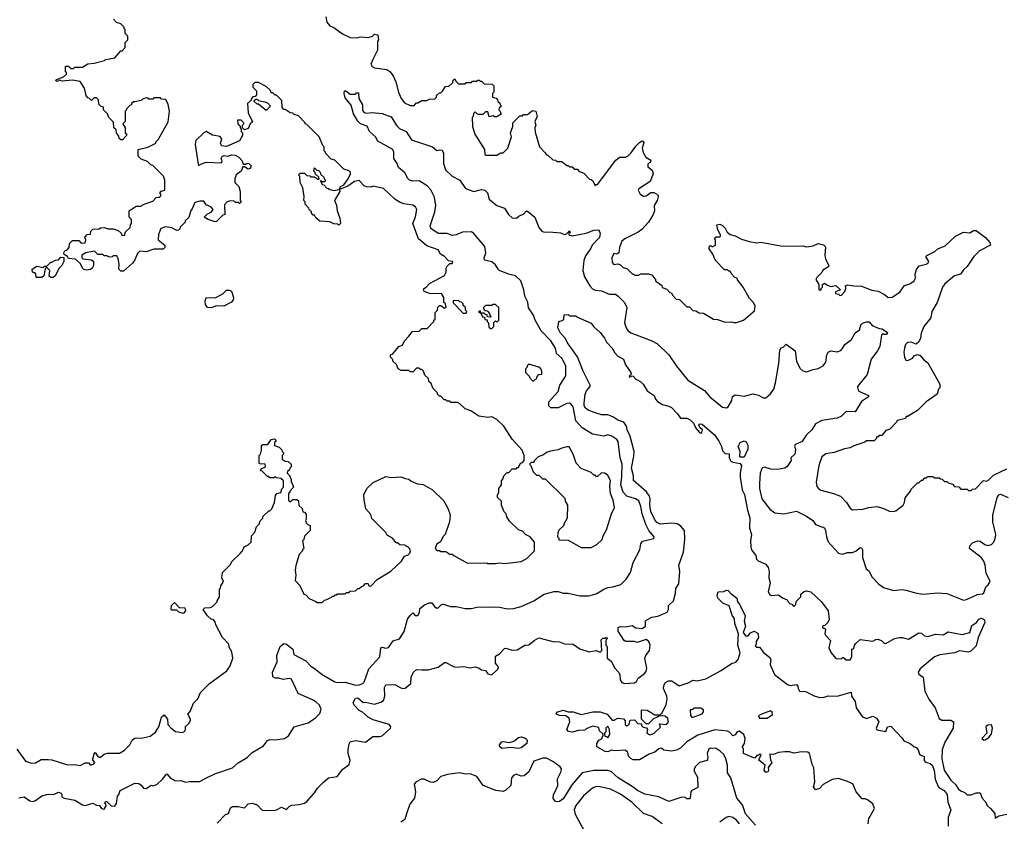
# Model space of a CAD drawing. Extents: x 2210602 to 2357277, y 510288 to 673808.
# Tile 374 of 464: x 2286482 to 2294205, y 647774 to 654063. Entities that reach past the tile are written whole.
import ezdxf

# ---------------------------------------------------------------- set-up
doc = ezdxf.new("R2010")
doc.units = 0

msp = doc.modelspace()

# ---------------------------------------------------------------- linework, layer by layer
at = {"layer": '0CON05XD'}
for points in [[(2289535, 651580), (2289563, 651617), (2289615, 651620), (2289635, 651640), (2289678.3, 651641.7), (2289730, 651695), (2289730, 651705), (2289740, 651715), (2289740, 651765), (2289760, 651785), (2289761.7, 651808.3), (2289775, 651820), (2289785, 651820), (2289815, 651800), (2289828.3, 651811.7), (2289818.3, 651838.3), (2289810, 651845), (2289810, 651885), (2289790, 651915), (2289705, 651912.5), (2289655, 651930), (2289648.3, 651951.7), (2289670, 651965), (2289696.4, 651993.6), (2289813, 652057), (2289827, 652083), (2289827.5, 652115), (2289835, 652130), (2289855, 652150), (2289875, 652150), (2289880, 652165), (2289845, 652172.5), (2289815, 652206.7), (2289783.6, 652223.6), (2289765, 652256.7), (2289675, 652289.2), (2289611.2, 652345), (2289565.7, 652465), (2289587.3, 652517.3), (2289595.8, 652575), (2289587.5, 652595), (2289565, 652608.8), (2289495, 652619.2), (2289461.7, 652631.7), (2289425.6, 652655.6), (2289335, 652740), (2289255, 652756.7), (2289235, 652750), (2289203, 652753), (2289185, 652760), (2289145, 652802.5), (2289107.3, 652792.7), (2289055, 652758), (2288990, 652730), (2288997.5, 652755), (2289025, 652767.5), (2289058, 652815), (2289076.7, 652855), (2289076.2, 652866.2), (2289065, 652877.5), (2289025, 652890), (2288955, 652960), (2288925, 652970), (2288880, 653015), (2288880, 653025), (2288870, 653035), (2288870, 653065), (2288860, 653075), (2288830, 653145), (2288735, 653240), (2288720, 653245), (2288720, 653255), (2288668.3, 653308.3), (2288635, 653320), (2288625, 653330), (2288603, 653333), (2288565, 653360), (2288555, 653360), (2288540, 653375), (2288538.3, 653428.3), (2288495, 653470), (2288485, 653470), (2288468.3, 653488.3), (2288455, 653490), (2288448.3, 653508.3), (2288415, 653540), (2288355, 653570), (2288325, 653570), (2288310, 653555), (2288310, 653535), (2288340, 653505), (2288340, 653475), (2288328.3, 653461.7), (2288311.7, 653458.3), (2288300, 653445), (2288298.3, 653431.7), (2288270, 653405), (2288273, 653333), (2288308.3, 653261.7), (2288290, 653245), (2288275, 653210), (2288245, 653200), (2288230, 653215), (2288230, 653235), (2288240, 653245), (2288240, 653255), (2288220, 653275), (2288190, 653275), (2288192.5, 653245), (2288210, 653225), (2288210, 653215), (2288220, 653205), (2288220, 653185), (2288230, 653175), (2288230, 653155), (2288206.4, 653113.6), (2288105, 653067.5), (2288065, 653072.5), (2288057.5, 653095), (2288066.7, 653125), (2288055, 653147.5), (2287995, 653156.7), (2287945, 653186.2), (2287925, 653176.7), (2287862.5, 653115), (2287857.5, 653085), (2287880.7, 652930.7), (2287885, 652920), (2287908.3, 652931.7), (2287945, 652946.7), (2288065, 652940), (2288070, 652955), (2288062.5, 652975), (2288070.7, 652989.3), (2288085, 652997.5), (2288115, 652992.5), (2288145, 653002.5), (2288171.7, 653001.7), (2288200, 652985), (2288227, 652957), (2288235, 652930), (2288255, 652930), (2288265, 652937.5), (2288280, 652935), (2288297, 652917), (2288290, 652895), (2288275, 652890), (2288245, 652910), (2288231.7, 652908.3), (2288220, 652875), (2288180, 652845), (2288170, 652815), (2288170, 652785), (2288200, 652755), (2288210, 652715), (2288210, 652645), (2288218.3, 652631.7), (2288205, 652620), (2288195, 652630), (2288175, 652630), (2288165, 652640), (2288135, 652642.5), (2288110, 652635), (2288088.3, 652611.7), (2288090, 652535), (2288075, 652530), (2288025, 652480), (2288015, 652477.5), (2287960, 652495), (2287930, 652515), (2287951.7, 652538.3), (2287987.5, 652555), (2288000, 652575), (2287980, 652595), (2287945, 652610), (2287925, 652640), (2287895, 652640), (2287855, 652630), (2287835, 652580), (2287823, 652567), (2287808.3, 652511.7), (2287780, 652485), (2287780, 652475), (2287740, 652435), (2287738.3, 652421.7), (2287728.3, 652411.7), (2287715, 652410), (2287675, 652430), (2287625, 652437.5), (2287590, 652425), (2287570.7, 652379.3), (2287567.5, 652335), (2287620, 652295), (2287620, 652275), (2287608.3, 652261.7), (2287535, 652262.5), (2287473, 652243), (2287423, 652247), (2287405, 652230), (2287382.5, 652175), (2287366.4, 652153.6), (2287295, 652090), (2287275, 652090), (2287260, 652105), (2287262.5, 652145), (2287255, 652190), (2287245, 652210), (2287215, 652210), (2287207, 652203), (2287185, 652200), (2287165, 652210), (2287145, 652210), (2287135, 652220), (2287095, 652220), (2287067.5, 652247.5), (2287000, 652235), (2286970, 652215), (2286970, 652195), (2286978.3, 652188.3), (2287045, 652180), (2287060, 652165), (2287060, 652135), (2287050, 652115), (2287037, 652103), (2287005, 652097.5), (2286985, 652102.5), (2286973.6, 652113.6), (2286958.3, 652148.3), (2286920, 652185), (2286865, 652190), (2286856.4, 652206.4), (2286831.7, 652221.7), (2286827.5, 652235), (2286835, 652250), (2286855, 652257.5), (2286870, 652275), (2286873, 652307), (2286895, 652330), (2286945, 652330), (2286965, 652310), (2286996.4, 652313.6), (2287000, 652335), (2286991.7, 652358.3), (2287011.7, 652378.3), (2287038.3, 652381.7), (2287040, 652405), (2287055, 652420), (2287105, 652422.5), (2287115, 652430), (2287145, 652432.5), (2287175, 652422.5), (2287215, 652422.5), (2287255, 652410), (2287278.3, 652388.3), (2287281.7, 652371.7), (2287305, 652370), (2287311.7, 652398.3), (2287348.3, 652431.7), (2287350, 652455), (2287360, 652465), (2287360, 652495), (2287340, 652515), (2287340, 652565), (2287395, 652600), (2287435, 652600), (2287445, 652610), (2287525, 652640), (2287551.7, 652668.3), (2287575, 652670), (2287588.3, 652681.7), (2287590, 652695), (2287580, 652705), (2287591.7, 652718.3), (2287620, 652725), (2287620, 652805), (2287610, 652835), (2287525, 652920), (2287510, 652925), (2287485, 652950), (2287435, 652970), (2287411.7, 652991.7), (2287410, 653045), (2287487, 653063), (2287550, 653095), (2287550, 653105), (2287570, 653125), (2287647, 653263), (2287657.5, 653345), (2287647, 653397), (2287628.3, 653438.3), (2287595, 653440), (2287585, 653450), (2287535, 653450), (2287525, 653440), (2287495, 653440), (2287488.3, 653448.3), (2287475, 653450), (2287445, 653440), (2287435, 653430), (2287385, 653420), (2287375, 653420), (2287360, 653405), (2287360, 653395), (2287345, 653390), (2287320, 653365), (2287320, 653355), (2287310, 653345), (2287310, 653265), (2287290, 653245), (2287310, 653215), (2287310, 653175), (2287318.3, 653168.3), (2287320, 653155), (2287288.3, 653121.7), (2287275, 653120), (2287261.7, 653131.7), (2287258.3, 653148.3), (2287240, 653175), (2287238.3, 653198.3), (2287220, 653215), (2287218.3, 653258.3), (2287180, 653295), (2287170, 653325), (2287140, 653355), (2287138.3, 653378.3), (2287121.7, 653381.7), (2287101.7, 653401.7), (2287100, 653435), (2287085, 653450), (2287065, 653450), (2287045, 653430), (2287027, 653447), (2287015, 653450), (2287002.5, 653467.5), (2286990, 653525), (2286955, 653577.5), (2286895, 653588.6), (2286815, 653582), (2286795, 653590), (2286775, 653577.5), (2286762.5, 653585), (2286770, 653595), (2286826.1, 653613.9), (2286850, 653635), (2286848.3, 653648.3), (2286840, 653655), (2286840, 653695), (2286845, 653700), (2286865, 653700), (2286885, 653680), (2286905, 653680), (2286915, 653690), (2286975, 653690), (2287015, 653717.5), (2287065, 653722.5), (2287147, 653743), (2287155, 653750), (2287227, 653763), (2287275, 653820), (2287285, 653820), (2287310, 653845), (2287310, 653885), (2287330, 653905), (2287330, 653935), (2287310, 653955), (2287310, 653985), (2287301.7, 653991.7), (2287300, 654005), (2287275, 654030), (2287241.7, 654041.7), (2287218.3, 654068.3)], [(2288882.5, 654085), (2288890, 654045), (2288913.8, 654015), (2288945, 654002), (2289015, 653951.2), (2289075, 653922.5), (2289125, 653920), (2289155, 653930), (2289215, 653922.5), (2289250, 653935), (2289265, 653950), (2289290, 653945), (2289297.5, 653905), (2289288.3, 653891.7), (2289287.5, 653825), (2289253.3, 653755)], [(2289253.3, 653755), (2289236.7, 653715), (2289247.5, 653695), (2289265, 653686.7), (2289361.7, 653671.7), (2289386.4, 653656.4), (2289412.5, 653622.5), (2289433.3, 653575), (2289453.3, 653495), (2289473.9, 653443.9), (2289500.7, 653410.7), (2289545, 653390), (2289575, 653390), (2289595, 653410), (2289605, 653410), (2289635, 653430), (2289675, 653430), (2289695, 653440), (2289738.3, 653441.7), (2289750, 653455), (2289751.7, 653468.3), (2289775, 653490), (2289785, 653490), (2289798.3, 653501.7), (2289821.7, 653538.3), (2289848.3, 653541.7), (2289878.3, 653571.7), (2289881.7, 653588.3), (2289895, 653600), (2289901.7, 653581.7), (2289925, 653560), (2289975, 653560), (2289985, 653570), (2290025, 653570), (2290035, 653580), (2290065, 653580), (2290075, 653590), (2290085, 653590), (2290095, 653580), (2290105, 653580), (2290125, 653560), (2290188.3, 653558.3), (2290200, 653545), (2290200, 653495), (2290190, 653485), (2290190, 653455), (2290218.3, 653448.3), (2290230, 653435), (2290231.7, 653421.7), (2290248.3, 653408.3), (2290250, 653395), (2290260, 653385), (2290241.7, 653368.3), (2290240, 653355), (2290248.3, 653348.3), (2290258.3, 653321.7), (2290225, 653300), (2290205, 653300), (2290195, 653310), (2290165, 653300), (2290155, 653340), (2290135, 653340), (2290115, 653320), (2290075, 653320), (2290055, 653340), (2290041.7, 653328.3), (2290040, 653305), (2290030, 653295), (2290032.5, 653225), (2290053.3, 653165), (2290127.5, 653045), (2290130, 653005), (2290135, 653000), (2290225, 653000), (2290255, 653020), (2290275, 653020), (2290310, 653055), (2290340, 653145), (2290332.5, 653175), (2290350, 653225), (2290350, 653255), (2290405, 653310), (2290425, 653310), (2290435, 653320), (2290465, 653320), (2290505, 653350), (2290530, 653345), (2290540, 653305), (2290523.8, 653265), (2290530, 653235), (2290522.5, 653215), (2290525, 653180), (2290560, 653065), (2290605, 653020), (2290613.6, 653003.6), (2290625, 653000), (2290663, 652963), (2290685, 652960), (2290695, 652950), (2290735, 652950), (2290775, 652920), (2290785, 652920), (2290795, 652910), (2290815, 652910), (2290831.7, 652891.7), (2290855, 652890), (2290871.7, 652871.7), (2290908.3, 652858.3), (2290951.7, 652811.7), (2290965, 652810), (2290978.3, 652798.3), (2290995, 652760), (2291005, 652770), (2291015, 652770), (2291158.3, 652961.7), (2291186.1, 652983.9), (2291235, 652985.8), (2291255, 652994.4), (2291276.7, 653015), (2291315, 653072), (2291345, 653100), (2291365, 653112.5), (2291369.3, 653109.3), (2291376.7, 653096.7), (2291364, 653056), (2291371.2, 653021.2), (2291393.6, 652983.6), (2291431.7, 652961.7), (2291426.4, 652943.6), (2291408.3, 652931.7), (2291408.3, 652908.3), (2291443, 652883), (2291450, 652855), (2291426.2, 652793.8), (2291337.5, 652735), (2291333.3, 652725), (2291350, 652695), (2291375, 652680), (2291395, 652682.5), (2291433, 652707), (2291455, 652707.5), (2291480, 652695), (2291490, 652685), (2291490, 652675), (2291482.5, 652645), (2291457.5, 652605), (2291462, 652565), (2291449.1, 652530.9), (2291415.5, 652474.5), (2291361.8, 652418.2), (2291334.4, 652395.6), (2291227.5, 652345), (2291205, 652326.7), (2291187.5, 652275), (2291182.5, 652235), (2291165, 652222.5), (2291141.7, 652228.3), (2291127.5, 652195), (2291128.3, 652158.3), (2291141.7, 652141.7), (2291175, 652147.5), (2291195, 652140), (2291215, 652120), (2291245, 652110), (2291285, 652070), (2291295, 652070), (2291305, 652060), (2291335, 652060), (2291355, 652070), (2291415, 652070), (2291445, 652060), (2291450, 652045), (2291470, 652025), (2291470, 652015), (2291518.3, 651978.3), (2291521.7, 651961.7), (2291558.3, 651948.3), (2291581.7, 651921.7), (2291595, 651920), (2291601.7, 651901.7), (2291631.7, 651871.7), (2291658.3, 651868.3), (2291715, 651810), (2291735, 651810), (2291763, 651783), (2291785, 651780), (2291813, 651763), (2291845, 651760), (2291923, 651713), (2291955, 651710), (2292015, 651690), (2292065, 651692.5), (2292085, 651687.5), (2292105, 651687.5), (2292160, 651705), (2292245, 651780), (2292250, 651815), (2292237.5, 651845), (2292207.5, 651875), (2292157.5, 651965), (2292111.7, 652021.7), (2292110, 652035), (2292091.7, 652041.7), (2292061.7, 652071.7), (2292055, 652090), (2292045, 652090), (2292035, 652100), (2292011.7, 652101.7), (2291940, 652175), (2291920, 652225), (2291890, 652265), (2291891.7, 652288.3), (2291905, 652290), (2291915, 652280), (2291940, 652295), (2291940, 652335), (2291931.7, 652348.3), (2291945, 652360), (2291975, 652360), (2291980, 652365), (2291980, 652375), (2291957.5, 652415), (2291950, 652455), (2291975, 652458.8), (2291995, 652448.8), (2292016.9, 652426.9), (2292032.5, 652397.5), (2292055, 652377.5), (2292095, 652367.5), (2292145, 652342.5), (2292205, 652322.5), (2292265, 652312.5), (2292295, 652317.5), (2292465, 652287.5), (2292625, 652290), (2292655, 652282.5), (2292705, 652290), (2292746.4, 652306.4), (2292787, 652297), (2292801.7, 652281.7), (2292797.5, 652215), (2292802.5, 652185), (2292830, 652135), (2292826.1, 652123.9), (2292781.7, 652098.3), (2292775, 652080), (2292735, 652040), (2292727.5, 652025), (2292750, 651985), (2292750, 651945), (2292770, 651945), (2292770, 651955), (2292780, 651965), (2292780, 651985), (2292795, 651997.5), (2292813, 651983), (2292845, 651970), (2292885, 651977.5), (2292920, 651945), (2292881.7, 651928.3), (2292880, 651915), (2292905, 651910), (2292915, 651900), (2292928.3, 651901.7), (2292955, 651930), (2292962.5, 651955), (2292960, 651975), (2292975, 651982.5), (2293025, 651974), (2293085, 651973.3), (2293165, 651942.5), (2293215, 651932.5), (2293265, 651907.5), (2293295, 651882.5), (2293325, 651886.7), (2293385, 651926.2), (2293422.7, 651977.3), (2293465, 651990), (2293498, 652015), (2293508.8, 652035), (2293507.3, 652067.3), (2293515.6, 652104.4), (2293537.9, 652132.1), (2293592.5, 652145), (2293607.5, 652155), (2293612.5, 652165), (2293590, 652205), (2293597, 652213), (2293660, 652245), (2293683.9, 652266.1), (2293740.7, 652289.3), (2293822.5, 652365), (2293886.4, 652396.4), (2293935, 652390), (2293965, 652410), (2293985, 652410), (2294056.7, 652355), (2294092.5, 652315), (2294097.5, 652295), (2294010.3, 652249.7), (2293965.7, 652204.3), (2293914.3, 652125.7), (2293885, 652100), (2293863, 652067), (2293816, 652054), (2293738.3, 651991.7), (2293720, 651965), (2293679.2, 651845), (2293637.5, 651775), (2293630, 651725), (2293573.8, 651655), (2293554, 651605), (2293548.6, 651565), (2293535, 651536.7), (2293515, 651516.7), (2293475, 651533.3), (2293445, 651530), (2293430, 651515), (2293423, 651487), (2293416.7, 651455), (2293423.6, 651413.6), (2293435, 651390), (2293455, 651392.5), (2293485, 651407.5), (2293500.7, 651429.3), (2293525, 651437.5), (2293545, 651427.5), (2293573.6, 651393.6), (2293605, 651370), (2293700, 651205), (2293700, 651175), (2293690, 651165), (2293680, 651125), (2293593.6, 651066.4), (2293525, 650997.5), (2293445, 650950), (2293435, 650950), (2293430, 650935), (2293365, 650920), (2293360, 650905), (2293308.3, 650851.7), (2293275, 650840), (2293245, 650800), (2293225, 650800), (2293215, 650790), (2293205, 650790), (2293200, 650775), (2293185, 650760), (2293125, 650760), (2293111.7, 650748.3), (2293025, 650720), (2292997, 650703), (2292953, 650697), (2292871.7, 650668.3), (2292805, 650657.5), (2292775, 650632.5), (2292749.4, 650565), (2292728.8, 650435), (2292735, 650400), (2292747.5, 650385), (2292765, 650373.3), (2292865, 650346.7), (2292920, 650325), (2292966.4, 650276.4), (2292995, 650230), (2293015, 650217.5), (2293095, 650223.8), (2293143.9, 650236.1), (2293205, 650243.3), (2293251.7, 650231.7), (2293305, 650206.7), (2293335, 650203.8), (2293355, 650210), (2293412.5, 650255), (2293422.5, 650275), (2293428.3, 650311.7), (2293470, 650365), (2293475, 650380), (2293525, 650430), (2293535, 650430), (2293555, 650450), (2293565, 650450), (2293581.7, 650468.3), (2293595, 650470), (2293605, 650480), (2293645, 650480), (2293655, 650470), (2293695, 650470), (2293705, 650460), (2293718.3, 650458.3), (2293735, 650440), (2293755, 650440), (2293765, 650430), (2293798.3, 650418.3), (2293815, 650400), (2293848.3, 650398.3), (2293865, 650380), (2293915, 650380), (2293925, 650370), (2293945, 650370), (2293955, 650380), (2293978.3, 650381.7), (2294043, 650447), (2294067, 650443), (2294085, 650452.5), (2294121.4, 650488.6), (2294225, 650540)], [(2289540.8, 652805), (2289527.6, 652817.6), (2289502.8, 652862.8), (2289453.6, 652903.6), (2289442, 652935), (2289416, 652975), (2289416.2, 653025), (2289407.5, 653045), (2289291.1, 653111.1), (2289272, 653145), (2289226.2, 653186.2), (2289207, 653227), (2289155, 653247.3), (2289135, 653267.1), (2289100.6, 653325), (2289082.7, 653392.7), (2289035, 653450), (2289027.5, 653485), (2289030, 653505), (2289040, 653505), (2289075, 653480), (2289115, 653480), (2289125, 653490), (2289138.3, 653488.3), (2289142.5, 653445), (2289170, 653395), (2289170, 653350), (2289183.9, 653333.9), (2289205, 653330), (2289243.9, 653336.1), (2289325, 653327.1), (2289395, 653300), (2289440.5, 653230.5), (2289460.8, 653210.8), (2289513.1, 653185), (2289555, 653120.8), (2289720, 653065), (2289755, 653036.7), (2289775, 653042.5), (2289795, 653040), (2289806.7, 653015), (2289806.7, 652935), (2289821.2, 652885), (2289873.8, 652835), (2289935.3, 652805.3), (2289979.1, 652739.1), (2290044.3, 652714.3), (2290105, 652730), (2290131.2, 652725), (2290150.6, 652705), (2290165, 652654), (2290225, 652605.7), (2290285, 652584), (2290316, 652535), (2290345, 652508.8), (2290380, 652505), (2290400, 652525), (2290433.6, 652536.4), (2290455, 652560), (2290465, 652560), (2290523, 652513), (2290553.9, 652433.9), (2290576.7, 652405), (2290597.1, 652397.1), (2290635, 652400), (2290725, 652392), (2290755, 652377.5), (2290768.3, 652381.7), (2290795, 652406.7), (2290800, 652395), (2290790, 652385), (2290790, 652375), (2290815, 652368), (2290925, 652387.5), (2290985, 652410.8), (2291023.6, 652413.6), (2291035.8, 652385.8), (2291030.8, 652355), (2290973.3, 652295), (2290958.8, 652265), (2290920.3, 652209.7), (2290908, 652175), (2290900, 652095), (2290912, 652045), (2290954.5, 651974.5), (2290975, 651952), (2290995, 651942.5), (2291045, 651936.5), (2291105, 651910), (2291155, 651909.2), (2291177.5, 651895), (2291225, 651845.8), (2291243.1, 651805), (2291225.8, 651685), (2291238, 651645), (2291251.2, 651625), (2291275.8, 651605.8), (2291435.8, 651545.8), (2291485, 651520), (2291573.3, 651435), (2291633.3, 651345), (2291722.5, 651235), (2291852.5, 651155), (2291896.7, 651105), (2291993.9, 651023.9), (2292025, 651017.5), (2292040, 651025), (2292067.5, 651075), (2292073.3, 651106.7), (2292095, 651120), (2292165, 651110), (2292235, 651127.5), (2292277, 651117), (2292315, 651097.5), (2292335, 651097.5), (2292371.7, 651128.3), (2292396.2, 651165), (2292410.8, 651215), (2292437.5, 651365), (2292445, 651470), (2292455, 651490), (2292470, 651495), (2292493.3, 651516.7), (2292564.1, 651464.1), (2292576.1, 651383.9), (2292600.4, 651330.4), (2292625, 651309.2), (2292655, 651300.6), (2292705, 651318.9), (2292745, 651325.7), (2292785, 651348), (2292804.4, 651375.6), (2292814.2, 651435), (2292824.1, 651455.9), (2292845, 651466), (2292895, 651456.2), (2292922.3, 651467.7), (2292937.3, 651482.7), (2292954.3, 651515.7), (2293007.5, 651555), (2293035, 651607.5), (2293069.3, 651630.7), (2293083.3, 651675), (2293100, 651685), (2293125, 651693.3), (2293145, 651692.5), (2293170, 651665), (2293225, 651640), (2293247, 651637), (2293288.3, 651608.3), (2293285, 651593.3), (2293265, 651592.5), (2293255, 651600), (2293243, 651587), (2293229.4, 651500.6), (2293210.8, 651465), (2293160.2, 651399.8), (2293129.7, 651280.3), (2293054, 651185), (2293056, 651165), (2293065, 651150), (2293140, 651115), (2293140, 651105), (2293085, 651066.7), (2293035, 650986.2), (2292965, 650989.2), (2292927.2, 650952.8), (2292895, 650936), (2292775, 650917.5), (2292725, 650892.5), (2292695.4, 650844.6), (2292654.1, 650805.9), (2292617.7, 650752.3), (2292565, 650730), (2292560, 650715), (2292566.4, 650693.6), (2292563.3, 650655), (2292530, 650625), (2292532.5, 650605), (2292503, 650557), (2292484, 650546), (2292425, 650533.3), (2292375, 650537.5), (2292325, 650553.3), (2292305, 650546.7), (2292290, 650505), (2292285.6, 650424.4), (2292285.8, 650384.2), (2292302.5, 650305), (2292365, 650223.3), (2292405, 650193.3), (2292475, 650186.2), (2292575, 650206.7), (2292655, 650167.5), (2292702.5, 650135), (2292725, 650102.5), (2292795, 650076.2), (2292803.8, 650055), (2292810, 650005), (2292825, 649967.5), (2292905, 649876.7), (2292935, 649870), (2292975, 649883.3), (2293015, 649883.3), (2293043.6, 649896.4), (2293075, 649922.5), (2293085, 649920), (2293092.5, 649905), (2293093.6, 649843.6), (2293122.5, 649755), (2293145, 649737.5), (2293165, 649692.5), (2293218, 649638), (2293258.3, 649608.3), (2293335, 649585.8), (2293405, 649592), (2293435, 649588.8), (2293505, 649566.2), (2293565, 649556.2), (2293685, 649566), (2293755, 649562), (2293885, 649510), (2293910, 649515), (2293995, 649553.3), (2294035, 649558.8), (2294045, 649567.5), (2294060, 649615), (2294079.4, 649630.6), (2294094, 649655), (2294062.2, 649722.2), (2294055.4, 649785), (2294045, 649816), (2294025, 649844.2), (2293933.3, 649915), (2293933.8, 649935), (2293955, 649958.8), (2293995, 649973.8), (2294015, 649971.2), (2294053.3, 649945), (2294075, 649938.1), (2294103.8, 649945), (2294125, 649970), (2294137.6, 650002.4), (2294139.1, 650025), (2294116.7, 650125), (2294115.9, 650175), (2294150, 650315), (2294162, 650335), (2294175, 650341.4), (2294235, 650315.4)], [(2288415, 653350), (2288355, 653400), (2288345, 653400), (2288321.7, 653421.7), (2288321.7, 653428.3), (2288335, 653440), (2288345, 653440), (2288355, 653430), (2288405, 653420), (2288425, 653410), (2288450, 653385), (2288415, 653350)], [(2288985, 652452.5), (2288975, 652460), (2288945, 652462.5), (2288915, 652477.5), (2288835, 652482.5), (2288805, 652510), (2288795, 652530), (2288785, 652530), (2288770, 652545), (2288770, 652555), (2288753, 652573), (2288750, 652585), (2288720, 652615), (2288720, 652635), (2288710, 652645), (2288712.5, 652675), (2288702.5, 652745), (2288682.5, 652785), (2288680, 652835), (2288670, 652845), (2288681.7, 652858.3), (2288715, 652860), (2288735, 652840), (2288757, 652837), (2288765, 652830), (2288795, 652830), (2288825, 652810), (2288830, 652815), (2288828.3, 652828.3), (2288801.7, 652851.7), (2288800, 652865), (2288790, 652875), (2288795, 652900), (2288811.7, 652881.7), (2288825, 652880), (2288838.3, 652868.3), (2288841.7, 652851.7), (2288868.3, 652828.3), (2288870, 652815), (2288880, 652805), (2288875, 652790), (2288850, 652790), (2288848.3, 652798.3), (2288841.7, 652798.3), (2288855, 652770), (2288868.3, 652768.3), (2288891.7, 652741.7), (2288905, 652740), (2288915, 652730), (2288945, 652723.3), (2288990, 652730), (2288992.5, 652715), (2288950, 652645), (2288967, 652607), (2288973, 652563), (2288992.5, 652505), (2288997.5, 652465), (2288985, 652452.5)], [(2286475, 647957.5), (2286517, 647967), (2286560, 647935), (2286585, 647930), (2286605, 647937.5), (2286655, 647973.3), (2286703.8, 647986.2), (2286746.4, 647983.6), (2286785, 648002), (2286806.7, 647995), (2286813.3, 647985), (2286812.5, 647965), (2286830, 647955), (2286915, 647941.2), (2286975, 647903.3), (2286995, 647897.5), (2287056.7, 647916.7), (2287085, 647900), (2287108.3, 647898.3), (2287123.6, 647873.6), (2287145, 647870), (2287160, 647895), (2287158.3, 647908.3), (2287150, 647915), (2287155, 647930), (2287165, 647930), (2287200, 647895), (2287227, 647893), (2287240, 647915), (2287248.3, 647971.7), (2287260, 647985), (2287270, 648015), (2287385, 648072.5), (2287415, 648070), (2287435, 648057.5), (2287453, 648033), (2287475, 648032.5), (2287513, 648057), (2287525, 648053.3), (2287558.3, 648061.7), (2287602.5, 648105), (2287635, 648147.5), (2287665, 648112.5), (2287688.3, 648098.3), (2287705, 648092.5), (2287745, 648093.3), (2287785, 648080), (2287815, 648087.5), (2287895, 648087.5), (2287942.5, 648112.5), (2288012.3, 648147.7), (2288150, 648195), (2288195, 648232.5), (2288266.1, 648273.9), (2288305, 648313.3), (2288395, 648366.7), (2288425, 648407.5), (2288445, 648416.7), (2288485, 648413.3), (2288560, 648425), (2288590, 648445), (2288633.9, 648516.1), (2288745, 648547.5), (2288802.5, 648585), (2288835, 648620), (2288847.5, 648655), (2288832.5, 648685), (2288805, 648712.5), (2288778.3, 648728.3), (2288665, 648777.5), (2288615, 648890), (2288595, 648894.2), (2288547.4, 648887.4), (2288515, 648896.7), (2288485, 648896.4), (2288467.5, 648907.5), (2288465.5, 648945), (2288501.2, 649025), (2288500, 649075), (2288525.8, 649145), (2288555, 649168), (2288575, 649164.2), (2288623.3, 649125), (2288633, 649083), (2288725, 649034), (2288765, 648990.8), (2288795, 648974.3), (2288855.7, 648925), (2288955, 648869.4), (2288977, 648863), (2289035, 648865.7), (2289115, 648843.5), (2289145, 648844.3), (2289173.3, 648855), (2289185, 648866.7), (2289220.3, 648969.7), (2289306.2, 649065), (2289313.6, 649136.4), (2289325, 649140), (2289355, 649132.5), (2289375, 649137.5), (2289410.7, 649189.3), (2289460, 649205), (2289497, 649263), (2289525, 649360), (2289545, 649390), (2289565, 649410), (2289585, 649390), (2289605, 649390), (2289617, 649413), (2289620, 649445), (2289658.3, 649471.7), (2289693, 649487), (2289715, 649487.5), (2289735, 649460), (2289755, 649447.5), (2289765, 649450), (2289790, 649475), (2289805, 649477.5), (2289860.7, 649460.7), (2289905, 649460), (2289975, 649443.3), (2290025, 649443.3), (2290066.4, 649453.6), (2290165, 649456.2), (2290245, 649453.8), (2290308.3, 649441.7), (2290355, 649443.8), (2290415, 649460), (2290515, 649503.3), (2290595, 649556.7), (2290675, 649576.7), (2290705, 649576.7), (2290745, 649563.3), (2290785, 649563.3), (2290875, 649543.8), (2290943.9, 649543.9), (2290975, 649550), (2291009.5, 649560.5), (2291065, 649596.7), (2291095, 649608.8), (2291135, 649613.8), (2291197.7, 649632.3), (2291240, 649675), (2291273.9, 649726.1), (2291293.8, 649805), (2291345.9, 649904.1), (2291355, 649950), (2291366.7, 649973.3), (2291455, 649992.5), (2291457.5, 650005), (2291416.2, 650055), (2291393, 650103), (2291365.4, 650185.4), (2291354.6, 650245), (2291337.3, 650287.3), (2291313.3, 650303.3), (2291245, 650324.6), (2291216.9, 650356.9), (2291197.2, 650415), (2291206.4, 650475), (2291208.4, 650575), (2291192.2, 650625), (2291176, 650755), (2291165, 650770), (2291127.5, 650795), (2291095.9, 650805.9), (2291065, 650796.7), (2290975, 650810.6), (2290895, 650860.9), (2290845.3, 650915.3), (2290822.5, 651025), (2290808.2, 651048.2), (2290795.6, 651055.6), (2290775, 651051.9), (2290705, 651018.8), (2290648.3, 651018.3), (2290633, 651033), (2290633.8, 651065), (2290705, 651145.8), (2290720, 651195), (2290758.2, 651255), (2290764.6, 651275.4), (2290767.1, 651345), (2290737.1, 651405), (2290691.4, 651445), (2290685, 651486.2), (2290647.8, 651545), (2290572.4, 651622.4), (2290525, 651706.7), (2290512.9, 651745), (2290472.6, 651802.6), (2290466.9, 651846.9), (2290444.4, 651895), (2290435.6, 651945), (2290412.9, 652015), (2290370, 652055), (2290315, 652067.1), (2290245, 652096.2), (2290233.8, 652105), (2290215, 652140), (2290185, 652163.3), (2290126.7, 652176.7), (2290124.2, 652195), (2290138.6, 652235), (2290130, 652285), (2290045, 652386.2), (2290025, 652398), (2289956.1, 652396.1), (2289904.5, 652375.5), (2289875, 652371.1), (2289835, 652385.6), (2289765, 652385.7), (2289706.2, 652425), (2289701.2, 652445), (2289738.6, 652555), (2289747.1, 652605), (2289735, 652670), (2289707.8, 652727.8), (2289679.1, 652759.1), (2289615, 652798.2), (2289565, 652797.1), (2289540.8, 652805)], [(2286745, 652040), (2286725, 652040), (2286711.7, 652051.7), (2286717.5, 652095), (2286695, 652120), (2286681.7, 652108.3), (2286670, 652055), (2286655, 652040), (2286611.7, 652041.7), (2286608.3, 652068.3), (2286598.3, 652078.3), (2286581.7, 652081.7), (2286580, 652105), (2286615, 652130), (2286665, 652120), (2286675, 652130), (2286695, 652130), (2286725, 652160), (2286735, 652160), (2286763, 652177), (2286785, 652180), (2286805, 652200), (2286828.3, 652198.3), (2286827.5, 652165), (2286812.5, 652135), (2286792.5, 652115), (2286760, 652055), (2286745, 652040)], [(2287985, 651801.4), (2287955.8, 651805.8), (2287938.3, 651828.3), (2287936.2, 651855), (2287945, 651882.5), (2288015, 651881.4), (2288075, 651912), (2288105, 651942), (2288125, 651942), (2288143.9, 651933.9), (2288160, 651885), (2288156.2, 651865), (2288142.3, 651847.7), (2288084.1, 651815.9), (2288025, 651818.6), (2287985, 651801.4)], [(2289985, 651760), (2289990, 651775), (2289980, 651785), (2289980, 651805), (2289961.7, 651821.7), (2289960, 651835), (2289948.3, 651848.3), (2289935, 651850), (2289925, 651860), (2289881.7, 651858.3), (2289881.7, 651841.7), (2289961.7, 651761.7), (2289985, 651760)], [(2290185, 651640), (2290200, 651655), (2290201.7, 651688.3), (2290215, 651700), (2290225, 651690), (2290240, 651705), (2290240, 651805), (2290215, 651830), (2290195, 651830), (2290185, 651820), (2290135, 651820), (2290120, 651805), (2290120, 651795), (2290131.7, 651781.7), (2290148.3, 651778.3), (2290168.3, 651758.3), (2290170, 651745), (2290180, 651735), (2290175, 651730), (2290151.7, 651731.7), (2290148.3, 651748.3), (2290135, 651750), (2290125, 651760), (2290100, 651760), (2290095, 651780), (2290080, 651775), (2290100, 651760), (2290111.7, 651731.7), (2290128.3, 651728.3), (2290131.7, 651711.7), (2290148.3, 651708.3), (2290150, 651695), (2290160, 651685), (2290161.7, 651651.7), (2290175, 651640), (2290185, 651640)], [(2291461.5, 650145), (2291433.1, 650205), (2291423.5, 650255), (2291427.5, 650305), (2291422.2, 650325), (2291399.2, 650359.2), (2291297.7, 650447.7), (2291296.9, 650485), (2291281.8, 650545), (2291300.2, 650639.8), (2291300.9, 650675), (2291270.4, 650795), (2291246.2, 650845), (2291240.6, 650875), (2291220, 650905), (2291175, 650921.4), (2291135, 650948.1), (2291095, 650962.9), (2291045, 650964.3), (2290995, 650978), (2290940.3, 651000.3), (2290921.2, 651015), (2290910.8, 651035), (2290909.4, 651055), (2290918.5, 651125), (2290928.3, 651151.7), (2290956.7, 651185), (2290956.7, 651195), (2290902.9, 651305), (2290857.1, 651417.1), (2290777.8, 651527.8), (2290762.3, 651562.3), (2290723.3, 651605), (2290703.3, 651645), (2290710, 651695), (2290737, 651703), (2290750, 651715), (2290751.7, 651748.3), (2290785, 651750), (2290795, 651740), (2290845, 651740), (2290858.3, 651728.3), (2290963.6, 651683.6), (2290985, 651652.5), (2291035, 651610), (2291070, 651565), (2291085, 651533.3), (2291128.8, 651485), (2291150.3, 651450.3), (2291174.5, 651424.5), (2291218.8, 651398.8), (2291233.8, 651355), (2291276.7, 651295), (2291277.5, 651282.5), (2291263, 651267), (2291265, 651260), (2291285, 651270), (2291295, 651267.5), (2291315, 651242.5), (2291355, 651222.5), (2291373.3, 651205), (2291405, 651152.5), (2291460, 651115), (2291468.8, 651085), (2291485, 651066.7), (2291524.1, 651044.1), (2291575, 651031.2), (2291595, 651020), (2291641.7, 650971.7), (2291665, 650936.7), (2291715, 650937.5), (2291740, 650925), (2291768.3, 650898.3), (2291785, 650857.5), (2291815, 650823.3), (2291825, 650820), (2291832.5, 650825), (2291837.5, 650845), (2291817.5, 650865), (2291810, 650885), (2291818.3, 650891.7), (2291835, 650890), (2291931.2, 650805), (2291965, 650757.5), (2291987.5, 650715), (2291995, 650680), (2292015, 650660), (2292047, 650657), (2292048, 650625), (2292060.5, 650600.5), (2292075, 650591.2), (2292132.5, 650582.5), (2292143.3, 650565), (2292132.5, 650505), (2292134.2, 650475), (2292150, 650375), (2292167.6, 650337.6), (2292190, 650215), (2292209.6, 650155), (2292206, 650075), (2292223.1, 650025), (2292214.1, 649974.1), (2292216.7, 649925), (2292223.3, 649905), (2292255, 649860), (2292261.2, 649831.2), (2292275, 649817.5), (2292335, 649792.5), (2292353.3, 649765), (2292360, 649735), (2292357.5, 649685), (2292370, 649645), (2292353.3, 649575), (2292362.5, 649555), (2292377, 649547), (2292435, 649550), (2292466.4, 649526.4), (2292503, 649513), (2292510, 649495), (2292525, 649480), (2292538.3, 649478.3), (2292555, 649460), (2292570, 649475), (2292571.7, 649498.3), (2292610, 649535), (2292610, 649555), (2292630, 649575), (2292655, 649583.3), (2292687.5, 649575), (2292772.5, 649495), (2292822.5, 649425), (2292831.7, 649358.3), (2292820, 649335), (2292798.3, 649311.7), (2292781.7, 649308.3), (2292780, 649295), (2292785, 649290), (2292795, 649290), (2292801.7, 649281.7), (2292797.5, 649245), (2292802.5, 649235), (2292841.7, 649191.7), (2292830, 649135), (2292847.5, 649095), (2292885, 649052.5), (2292925, 649050), (2292935, 649060), (2292945, 649060), (2292965, 649040), (2292995, 649040), (2293010, 649065), (2293010, 649125), (2293025, 649130), (2293030, 649155), (2293040, 649170), (2293075, 649200), (2293175, 649187.5), (2293198.3, 649201.7), (2293215, 649202.5), (2293245, 649190), (2293261.7, 649171.7), (2293275, 649170), (2293345, 649207.5), (2293383.6, 649216.4), (2293405, 649216.2), (2293455, 649202), (2293535, 649254), (2293555, 649251.2), (2293580.3, 649230.3), (2293605, 649222.9), (2293665, 649241.4), (2293725, 649236.2), (2293765, 649262), (2293875, 649240), (2293935, 649256.7), (2293950.7, 649309.3), (2293987.5, 649335), (2294005, 649361.2), (2294027.3, 649367.3), (2294050, 649355), (2294052, 649335), (2294000, 649215), (2293985, 649151.2), (2293942, 649108), (2293925, 649100), (2293855, 649112), (2293815, 649096.9), (2293698.6, 649081.4), (2293658.8, 649065), (2293545, 648970.8), (2293529.2, 648945), (2293535, 648928.8), (2293570, 648905), (2293582.5, 648795), (2293613, 648733), (2293662.5, 648665), (2293695, 648580), (2293715, 648567.5), (2293785, 648567.5), (2293807.5, 648555), (2293803.3, 648505), (2293739.2, 648395), (2293717.1, 648335), (2293714.3, 648265), (2293732.9, 648175), (2293785, 648096), (2293821.7, 648061.7), (2293845, 648027.5), (2293865, 648012.5), (2293895, 648000), (2293915, 647982.5), (2293945, 647982.5), (2293985, 647997.5), (2294016.4, 647996.4), (2294032.5, 647955), (2294055, 647930), (2294072.5, 647895), (2294097.5, 647875), (2294130, 647835), (2294135, 647800), (2294163, 647817), (2294225, 647830)], [(2286459.3, 648339.3), (2286527.5, 648245), (2286575, 648230), (2286605.8, 648234.2), (2286650.7, 648259.3), (2286705, 648260), (2286735, 648256.7), (2286856.4, 648216.4), (2286915, 648218.8), (2286955, 648212.5), (2286995, 648232.5), (2287021.7, 648231.7), (2287035, 648217.5), (2287045, 648216.7), (2287063.3, 648225), (2287070, 648235), (2287055.8, 648255), (2287055.6, 648265), (2287069.3, 648310.7), (2287075, 648313.3), (2287095, 648282.5), (2287105, 648276.7), (2287115, 648276.7), (2287145, 648300), (2287171.7, 648308.3), (2287265, 648310), (2287305, 648333.3), (2287346.4, 648373.6), (2287365, 648410), (2287380, 648425), (2287395, 648430), (2287435, 648427.5), (2287505, 648442.5), (2287546.4, 648473.6), (2287573.8, 648515), (2287595, 648590), (2287615, 648610), (2287640, 648575), (2287644.1, 648534.1), (2287667, 648507), (2287705, 648480), (2287755, 648471.2), (2287775, 648480), (2287783.3, 648495), (2287783, 648517), (2287809.3, 648540.7), (2287822.5, 648565), (2287822.5, 648575), (2287800, 648615), (2287820, 648635), (2287845, 648700), (2287880, 648735), (2287900, 648785), (2287970, 648855), (2288105.9, 648954.1), (2288132.5, 648995), (2288152.5, 649055), (2288146.7, 649105), (2288125, 649140), (2288122.5, 649165), (2288072.5, 649215), (2288020, 649315), (2288015, 649340), (2287998.3, 649358.3), (2287985, 649360), (2287955, 649386.7), (2287920, 649435), (2287935, 649450), (2287975, 649452.5), (2287995, 649460), (2288030, 649495), (2288030, 649505), (2288050, 649535), (2288050, 649595), (2288057, 649603), (2288058.3, 649621.7), (2288080, 649655), (2288067.5, 649685), (2288073, 649727), (2288135, 649790), (2288147, 649813), (2288210, 649875), (2288230, 649895), (2288243.6, 649926.4), (2288275, 649942.5), (2288297.5, 649965), (2288300, 650015), (2288327, 650043), (2288340, 650085), (2288360, 650105), (2288368.3, 650131.7), (2288388.3, 650151.7), (2288390, 650165), (2288435, 650210), (2288445, 650210), (2288460, 650225), (2288480, 650275), (2288489.3, 650330.7), (2288500, 650345), (2288530, 650355), (2288538.3, 650381.7), (2288550, 650395), (2288550, 650445), (2288530, 650465), (2288495, 650470), (2288485, 650480), (2288475, 650470), (2288445, 650470), (2288435, 650480), (2288425, 650480), (2288385, 650520), (2288370, 650525), (2288375, 650540), (2288410, 650555), (2288407, 650577), (2288365, 650580), (2288360, 650585), (2288360, 650645), (2288370, 650655), (2288377.5, 650685), (2288378.3, 650721.7), (2288388.3, 650731.7), (2288428.3, 650731.7), (2288455, 650770), (2288480, 650775), (2288490, 650765), (2288490, 650755), (2288480, 650745), (2288481.7, 650721.7), (2288518.3, 650708.3), (2288538.3, 650688.3), (2288540, 650675), (2288550, 650665), (2288550, 650655), (2288540, 650645), (2288540, 650615), (2288565, 650600), (2288588.3, 650598.3), (2288610, 650575), (2288610, 650555), (2288600, 650545), (2288598.3, 650531.7), (2288581.7, 650518.3), (2288580, 650505), (2288597, 650487), (2288610, 650455), (2288610, 650435), (2288620, 650425), (2288630, 650395), (2288600, 650365), (2288600, 650355), (2288590, 650345), (2288590, 650295), (2288605, 650280), (2288625, 650300), (2288655, 650300), (2288668.3, 650288.3), (2288671.7, 650251.7), (2288698.3, 650228.3), (2288701.7, 650201.7), (2288715, 650200), (2288730, 650185), (2288730, 650145), (2288722.5, 650135), (2288730, 650115), (2288741.7, 650101.7), (2288760, 650095), (2288760, 650055), (2288715, 650010), (2288710, 649985), (2288700, 649975), (2288710, 649915), (2288700, 649905), (2288700, 649895), (2288673, 649867), (2288648.3, 649781.7), (2288642.5, 649745), (2288647.5, 649705), (2288643, 649663), (2288680, 649625), (2288710, 649555), (2288725, 649550), (2288751.7, 649521.7), (2288805, 649500), (2288815, 649490), (2288855, 649490), (2288871.7, 649508.3), (2288890, 649515), (2288928.3, 649531.7), (2288935, 649540), (2288948.3, 649541.7), (2288955, 649550), (2288968.3, 649551.7), (2288975, 649560), (2289035, 649560), (2289045, 649570), (2289065, 649570), (2289075, 649580), (2289117, 649583), (2289135, 649600), (2289145, 649600), (2289163, 649617), (2289178.3, 649621.7), (2289195, 649640), (2289215, 649640), (2289221.7, 649621.7), (2289235, 649620), (2289285, 649670), (2289393, 649737), (2289477.5, 649815), (2289500, 649855), (2289530, 649865), (2289541.7, 649878.3), (2289547, 649897), (2289540, 649915), (2289525, 649930), (2289515, 649930), (2289505, 649940), (2289463, 649943), (2289445, 649960), (2289435, 649960), (2289406.4, 649996.4), (2289365, 650020), (2289355, 650040), (2289245, 650150), (2289235, 650180), (2289197.5, 650225), (2289183, 650297), (2289182.5, 650335), (2289203.9, 650386.1), (2289255, 650432.5), (2289355, 650480), (2289395, 650472.5), (2289475, 650477.5), (2289505, 650462.5), (2289535, 650457.5), (2289553, 650443), (2289603, 650423), (2289647, 650417), (2289720, 650375), (2289805, 650290), (2289836.7, 650236.7), (2289852.5, 650195), (2289857.5, 650175), (2289852.5, 650125), (2289820, 650025), (2289800, 650005), (2289785, 649970), (2289750, 649945), (2289740, 649915), (2289755, 649900), (2289775, 649900), (2289785, 649890), (2289825, 649890), (2289855, 649870), (2289875, 649870), (2289888.3, 649858.3), (2289995, 649800), (2290145, 649802.5), (2290155, 649797.5), (2290215, 649797.5), (2290245, 649802.5), (2290285, 649797.5), (2290415, 649812.5), (2290460, 649835), (2290520, 649895), (2290520, 649965), (2290486.4, 650006.4), (2290450, 650025), (2290425, 650050), (2290395, 650060), (2290325, 650130), (2290303, 650163), (2290297, 650187), (2290283, 650203), (2290260, 650255), (2290260, 650285), (2290230, 650315), (2290230, 650335), (2290240, 650355), (2290240, 650385), (2290260, 650415), (2290260, 650445), (2290271.7, 650458.3), (2290280, 650485), (2290305, 650510), (2290318.3, 650511.7), (2290345, 650540), (2290375, 650540), (2290385, 650550), (2290395, 650550), (2290410, 650585), (2290425, 650590), (2290440, 650605), (2290440, 650645), (2290422.5, 650685), (2290345, 650772.5), (2290280, 650875), (2290225, 650927.5), (2290185, 650947.5), (2290155, 650942.5), (2290083, 650953), (2290020, 650995), (2289975, 651010), (2289935, 651050), (2289915, 651060), (2289865, 651060), (2289855, 651070), (2289835, 651070), (2289825, 651080), (2289811.7, 651081.7), (2289785, 651110), (2289775, 651110), (2289760, 651125), (2289760, 651135), (2289721.7, 651171.7), (2289708.3, 651208.3), (2289690, 651225), (2289688.3, 651248.3), (2289660, 651275), (2289650, 651305), (2289635, 651320), (2289625, 651320), (2289615, 651330), (2289595, 651330), (2289568.3, 651301.7), (2289545, 651300), (2289535, 651310), (2289475, 651310), (2289450, 651325), (2289438.3, 651358.3), (2289410, 651385), (2289408.3, 651398.3), (2289390, 651415), (2289390, 651435), (2289408.3, 651441.7), (2289455, 651500), (2289485, 651510), (2289500, 651545), (2289535, 651580)], [(2290515, 651230), (2290538.3, 651251.7), (2290540, 651265), (2290555, 651280), (2290578.3, 651281.7), (2290577.5, 651305), (2290570, 651325), (2290555, 651337.5), (2290475, 651360), (2290461.7, 651348.3), (2290460, 651335), (2290450, 651325), (2290450, 651295), (2290480, 651265), (2290480, 651255), (2290505, 651230), (2290515, 651230)], [(2292165, 650630), (2292135, 650630), (2292130, 650635), (2292133.3, 650675), (2292118.8, 650715), (2292133.4, 650746.6), (2292165, 650758.8), (2292181.7, 650751.7), (2292193.8, 650725), (2292193.3, 650695), (2292165, 650630)], [(2290965, 649922.5), (2291010, 649945), (2291050, 649985), (2291057.5, 650015), (2291085, 650060), (2291123.6, 650186.4), (2291147.5, 650235), (2291136.7, 650295), (2291116.7, 650346.7), (2291112, 650405), (2291115.9, 650445.9), (2291095, 650490), (2291070, 650505), (2291045, 650507.5), (2291015, 650480), (2291005, 650480), (2290995, 650490), (2290985, 650490), (2290965, 650510), (2290885, 650542.5), (2290847.5, 650585), (2290823.3, 650655), (2290791.7, 650711.7), (2290775, 650712.5), (2290735, 650702.5), (2290705, 650687.5), (2290645, 650677.5), (2290615, 650667.5), (2290591.7, 650648.3), (2290550, 650635), (2290520, 650605), (2290515, 650590), (2290495, 650590), (2290480, 650575), (2290490, 650565), (2290510, 650515), (2290535, 650490), (2290555, 650490), (2290581.7, 650461.7), (2290605, 650460), (2290758.3, 650308.3), (2290760, 650285), (2290780, 650255), (2290777, 650153), (2290750, 650105), (2290750, 650095), (2290711.7, 650058.3), (2290703, 650037), (2290700, 650005), (2290710, 649995), (2290711.7, 649981.7), (2290785, 649980), (2290885, 649922.5), (2290965, 649922.5)], [(2288031.3, 647758.7), (2288095, 647827.5), (2288120, 647835), (2288135, 647880), (2288150.7, 647889.3), (2288195, 647891.2), (2288245, 647880), (2288275, 647911.2), (2288305, 647917.1), (2288344.1, 647904.1), (2288385, 647862), (2288475, 647860), (2288495.6, 647864.4), (2288535, 647885.7), (2288575, 647867.5), (2288595, 647891.2), (2288615, 647901.4), (2288675, 647905.7), (2288715, 647917.5), (2288736.6, 647933.4), (2288795, 647998.8), (2288818.8, 648035), (2288865, 648080), (2288905, 648114.2), (2288973.2, 648126.8), (2289016.2, 648183.8), (2289065, 648219.2), (2289074.5, 648255), (2289058.1, 648305), (2289057.8, 648335), (2289065, 648382.5), (2289075, 648398), (2289115, 648407.1), (2289195, 648393.8), (2289251.7, 648438.3), (2289305, 648439.1), (2289324, 648445), (2289390, 648505), (2289392.5, 648515), (2289380, 648535), (2289255, 648570), (2289215, 648590), (2289170, 648630), (2289145, 648643.3), (2289106.7, 648685), (2289096.7, 648705), (2289115, 648741.2), (2289135, 648744), (2289175, 648706.7), (2289195, 648708.8), (2289265, 648694), (2289315, 648708), (2289335, 648723.3), (2289345.8, 648755), (2289344, 648825), (2289353.9, 648846.1), (2289425, 648847.5), (2289465, 648823.3), (2289485, 648816.7), (2289505, 648820), (2289550, 648855), (2289553.3, 648905), (2289570, 648945), (2289595, 648966), (2289635, 648963.3), (2289685, 648962), (2289765, 648983.3), (2289815, 649020), (2289825, 649020), (2289885, 648987.5), (2289903.9, 648983.9), (2289965, 648990), (2290015, 648977.5), (2290055, 648986.7), (2290086.2, 648976.2), (2290103.6, 648963.6), (2290135, 648957.5), (2290155, 648932.5), (2290185, 648922.5), (2290232.5, 648967.5), (2290236.7, 648985), (2290213.8, 649015), (2290215, 649070), (2290245, 649087.5), (2290285, 649131.2), (2290295, 649133.3), (2290343.9, 649116.1), (2290385, 649120), (2290444.1, 649155.9), (2290475, 649157.5), (2290517.7, 649192.3), (2290555, 649212.5), (2290665, 649184.4), (2290715, 649181.4), (2290755, 649165.8), (2290824.2, 649164.2), (2290875, 649126.2), (2290950, 649105), (2291005, 649113.3), (2291035, 649102.5), (2291047.5, 649115), (2291043, 649197), (2291055, 649210), (2291075, 649210), (2291085, 649220), (2291090, 649205), (2291080, 649195), (2291080, 649155), (2291090, 649145), (2291090, 649055), (2291121.7, 649031.7), (2291151.2, 648975), (2291180, 648945), (2291188.8, 648925), (2291192.5, 648885), (2291205, 648864), (2291225, 648854.2), (2291305, 648860), (2291319.3, 648870.7), (2291333.6, 648896.4), (2291379.3, 648930.7), (2291395, 648950), (2291402.5, 648975), (2291386.7, 649055), (2291393.9, 649076.1), (2291422.5, 649115), (2291427.5, 649155), (2291417.5, 649185), (2291395, 649200), (2291325, 649177.5), (2291303.6, 649183.6), (2291237.5, 649185), (2291224, 649194), (2291176.2, 649265), (2291176.7, 649295), (2291195, 649303.8), (2291235, 649300), (2291285, 649310), (2291315, 649293.3), (2291365, 649287.5), (2291390, 649305), (2291390, 649345), (2291400, 649355), (2291440, 649375), (2291486.4, 649383.6), (2291560, 649415), (2291570, 649435), (2291571.7, 649468.3), (2291610, 649505), (2291626.4, 649563.6), (2291628.3, 649601.7), (2291653.3, 649636.7), (2291661.2, 649735), (2291652.5, 649785), (2291690, 649885), (2291700.3, 649985), (2291696.4, 650055), (2291665, 650092.2), (2291639.1, 650109.1), (2291595, 650114.5), (2291505, 650106.5), (2291479.8, 650119.8), (2291461.5, 650145)], [(2293137.5, 647755), (2293142.5, 647795), (2293186.4, 647873.6), (2293175, 647910), (2293131.7, 647941.7), (2293115, 647950), (2293091.7, 647951.7), (2293043.8, 648005), (2293017.7, 648067.7), (2292975.8, 648085.8), (2292905, 648111.2), (2292855, 648102.5), (2292785, 648062.5), (2292755, 648032.5), (2292725, 648020), (2292707.5, 648045), (2292720, 648085), (2292712.5, 648195), (2292700, 648215), (2292677.5, 648305), (2292665, 648316.7), (2292615, 648320), (2292555, 648307.5), (2292519.3, 648319.3), (2292485, 648320), (2292435, 648313.3), (2292395, 648297.5), (2292365, 648300), (2292372.5, 648255), (2292382.5, 648235), (2292353, 648197), (2292356.7, 648175), (2292352.5, 648165), (2292335, 648157.5), (2292322.5, 648175), (2292330, 648215), (2292280, 648255), (2292298.3, 648298.3), (2292285, 648300), (2292275, 648290), (2292265, 648290), (2292245, 648270), (2292160, 648305), (2292160, 648345), (2292150, 648355), (2292167.5, 648385), (2292173.3, 648425), (2292162.5, 648455), (2292125, 648482.5), (2292107, 648473), (2292095, 648452.5), (2292075, 648443.8), (2292052, 648472), (2292035, 648481.2), (2291935, 648492), (2291800.6, 648449.4), (2291715, 648396.7), (2291665, 648348.8), (2291635, 648332), (2291595, 648324), (2291535, 648333.3), (2291515, 648347.5), (2291495, 648342.5), (2291465, 648317.5), (2291418.3, 648301.7), (2291343, 648257), (2291295, 648257.5), (2291275, 648267.5), (2291257.5, 648285), (2291252.5, 648315), (2291231.7, 648331.7), (2291145, 648326.7), (2291125, 648332.5), (2291095, 648320), (2291075, 648322.5), (2291008.3, 648358.3), (2291010, 648385), (2291025, 648410), (2291050, 648425), (2291050, 648435), (2291060, 648445), (2291058.3, 648458.3), (2291030, 648485), (2291025, 648510), (2290975, 648520), (2290925, 648500), (2290915, 648490), (2290865, 648486.7), (2290815, 648473.3), (2290787.5, 648477.5), (2290772.5, 648495), (2290796.7, 648555), (2290793, 648583), (2290765, 648602.5), (2290715, 648603.3), (2290690, 648615), (2290695, 648630), (2290745, 648646.7), (2290785, 648632.5), (2290823, 648633), (2290885, 648612.5), (2290977, 648633), (2291035, 648633.3), (2291090, 648615), (2291128.3, 648568.3), (2291145, 648567.5), (2291175, 648582.5), (2291218.3, 648578.3), (2291231.7, 648561.7), (2291232.5, 648535), (2291245, 648522.5), (2291262.5, 648535), (2291271.7, 648568.3), (2291305, 648570), (2291331.7, 648541.7), (2291358.3, 648538.3), (2291360, 648525), (2291371.7, 648511.7), (2291398.3, 648508.3), (2291407.5, 648495), (2291400, 648465), (2291425, 648452.5), (2291455, 648462.5), (2291508.3, 648511.7), (2291501.7, 648538.3), (2291555, 648533.3), (2291572.5, 648555), (2291565, 648580), (2291545, 648600), (2291525, 648602.5), (2291495, 648600), (2291485, 648590), (2291455, 648580), (2291430, 648555), (2291415, 648540), (2291395, 648540), (2291360, 648575), (2291360, 648645), (2291365, 648650), (2291405, 648646.7), (2291465, 648610), (2291505, 648610), (2291518.3, 648621.7), (2291551.7, 648688.3), (2291560, 648735), (2291557, 648757), (2291532, 648815), (2291535, 648840), (2291547, 648863), (2291570, 648875), (2291596.1, 648876.1), (2291655, 648837.5), (2291725, 648860), (2291765, 648882.5), (2291795, 648877.5), (2291865, 648892.5), (2291983.6, 648956.4), (2292065, 649012.5), (2292098.3, 649021.7), (2292117, 649043), (2292132.5, 649095), (2292114.2, 649155), (2292121.2, 649245), (2292092.5, 649325), (2292090, 649365), (2292073, 649383), (2292046, 649466), (2291997.5, 649485), (2291957.5, 649525), (2291952.5, 649545), (2291960, 649575), (2292005, 649577.5), (2292025, 649587.5), (2292040, 649585), (2292060.7, 649560.7), (2292107.5, 649525), (2292112.5, 649495), (2292127, 649477), (2292172.5, 649385), (2292163.8, 649345), (2292176.4, 649306.4), (2292173.6, 649296.4), (2292157.5, 649255), (2292175, 649230), (2292195, 649230), (2292215, 649252.5), (2292243.9, 649266.1), (2292270.7, 649250.7), (2292277.5, 649215), (2292260, 649185), (2292260, 649165), (2292251.7, 649151.7), (2292265, 649140), (2292285, 649140), (2292320, 649095), (2292363, 649063), (2292373, 649043), (2292367.5, 649005), (2292402.5, 648925), (2292505, 648846.7), (2292525, 648840), (2292575, 648846.7), (2292586.7, 648835), (2292587.5, 648815), (2292600, 648795), (2292645, 648793.3), (2292715, 648757.5), (2292755, 648746.7), (2292793, 648747), (2292825, 648758.8), (2292895, 648756.7), (2293005, 648787.5), (2293006.7, 648755), (2293036, 648715), (2293042.5, 648665), (2293093.6, 648593.6), (2293125, 648580), (2293175, 648600), (2293203.9, 648583.9), (2293220, 648555), (2293200, 648505), (2293205, 648492.5), (2293275, 648480), (2293290, 648515), (2293315, 648520), (2293405, 648426.7), (2293416.4, 648406.4), (2293467.5, 648385), (2293495, 648360), (2293515, 648352.5), (2293530, 648335), (2293540.7, 648300.7), (2293555, 648290), (2293577.5, 648285), (2293577, 648263), (2293573, 648253), (2293587, 648237), (2293625, 648228), (2293640, 648215), (2293655.6, 648175), (2293664.3, 648104.3), (2293686.6, 648046.6), (2293695.6, 648035.6), (2293734.2, 648015), (2293756.9, 647985), (2293762.2, 647925), (2293785.6, 647864.4), (2293766.2, 647805), (2293763.8, 647735)], [(2287765, 649403.3), (2287730, 649415), (2287715, 649430), (2287675, 649430), (2287670, 649435), (2287671.7, 649468.3), (2287695, 649490), (2287731.7, 649451.7), (2287778.3, 649448.3), (2287782.5, 649425), (2287765, 649403.3)], [(2291765, 648592.5), (2291835, 648617.5), (2291847, 648633), (2291845, 648650), (2291825, 648662.5), (2291775, 648662.5), (2291755, 648650), (2291740, 648650), (2291743.3, 648605), (2291755, 648592.5), (2291765, 648592.5)], [(2292345, 648582.5), (2292387, 648613), (2292385, 648630), (2292371.7, 648641.7), (2292295, 648613.3), (2292278.3, 648601.7), (2292285, 648582.5), (2292345, 648582.5)], [(2291095, 648430), (2291110, 648455), (2291107.5, 648495), (2291095, 648520), (2291080, 648505), (2291080, 648475), (2291070, 648465), (2291071.7, 648441.7), (2291085, 648440), (2291095, 648430)], [(2294045, 648410), (2294055, 648412.5), (2294085, 648432.5), (2294105, 648460), (2294112.5, 648505), (2294105, 648530), (2294075, 648527.5), (2294060, 648515), (2294067.5, 648465), (2294030, 648425), (2294045, 648410)], [(2290395, 648346.2), (2290335, 648353.3), (2290265, 648346.7), (2290249.3, 648359.3), (2290246.7, 648375), (2290265, 648396.7), (2290275, 648400), (2290325, 648392.5), (2290356.7, 648403.3), (2290395, 648432.5), (2290415, 648437.5), (2290445, 648430), (2290458.3, 648418.3), (2290462.5, 648405), (2290460, 648385), (2290415, 648350), (2290395, 648346.2)], [(2292253.3, 647743.3), (2292175, 647832.5), (2292152.8, 647902.8), (2292106.4, 647956.4), (2292058.9, 648115), (2292033.8, 648155), (2292033.3, 648215), (2292020.6, 648265), (2292005, 648298), (2291977.1, 648325), (2291945, 648344.4), (2291901.7, 648348.3), (2291886.2, 648335), (2291873.3, 648305), (2291880, 648275), (2291875, 648252.5), (2291815, 648236.7), (2291783.3, 648205), (2291772.5, 648185), (2291773, 648167), (2291799.3, 648119.3), (2291801.7, 648038.3), (2291753.8, 648015), (2291746.2, 648005), (2291741.7, 647958.3), (2291735, 647950), (2291715, 647950), (2291705, 647960), (2291675, 647962.5), (2291575, 647930), (2291495, 647966.7), (2291385, 647986), (2291328, 648015), (2291295, 648041.9), (2291176.2, 648115), (2291121.2, 648165), (2291095, 648172.9), (2290985, 648171.9), (2290895, 648154), (2290816.4, 648063.6), (2290745, 647951.4), (2290715, 647930), (2290695, 647926.7), (2290681.7, 647931.7), (2290666.7, 647955), (2290668.8, 647985), (2290690, 648025), (2290702, 648055), (2290701.7, 648108.3), (2290729.2, 648165), (2290732, 648185), (2290721.7, 648201.7), (2290662.7, 648242.7), (2290615, 648269.2), (2290585, 648270), (2290516, 648245), (2290475, 648162.5), (2290438.3, 648131.7), (2290415, 648127.5), (2290375, 648143.3), (2290355, 648133.3), (2290340, 648115), (2290333.8, 648055), (2290295, 648018), (2290275, 648009.2), (2290215.5, 648015.5), (2290116.2, 648056.2), (2290066.8, 648126.8), (2290015, 648145.7), (2289975, 648143.8), (2289935, 648155.6), (2289837.8, 648142.2), (2289785, 648124.5), (2289755, 648091.4), (2289725, 648078.9), (2289705, 648080), (2289655, 648105.6), (2289630, 648105), (2289592, 648085), (2289577.1, 648065), (2289585.7, 648005), (2289578, 647955), (2289542.6, 647907.4), (2289518.6, 647841.4), (2289502.7, 647787.3), (2289472.6, 647767.4)], [(2291522, 647755), (2291442.2, 647812.2), (2291374, 647835), (2291282.5, 647925), (2291195, 647986.5), (2291115, 648025.6), (2291035, 648045.7), (2291005, 648046.9), (2290976.2, 648035), (2290903.8, 647975), (2290845, 647898.8), (2290830, 647865), (2290839.4, 647829.4), (2290912.9, 647695)], [(2292129.4, 647755), (2292105, 647782.9), (2292075, 647804), (2292045, 647812), (2292023.8, 647805), (2291975, 647767.1)]]:
    msp.add_lwpolyline(points, dxfattribs=at)

doc.saveas('drawing.dxf')
